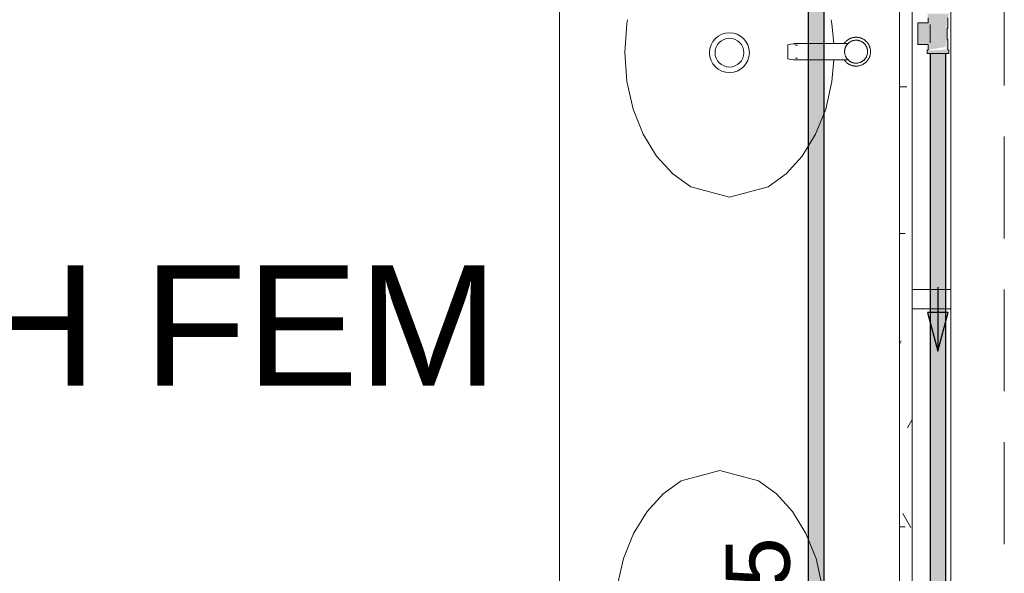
# Model space of a CAD drawing. Header units: millimetres. Extents: x 567 to 934, y -1 to 364.
# Tile 714 of 1056: x 785.32 to 788.39, y 107.8 to 109.53. Entities that reach past the tile are written whole.
import ezdxf

# ---------------------------------------------------------------- set-up
doc = ezdxf.new("R2010")
doc.units = ezdxf.units.MM
doc.header["$MEASUREMENT"] = 0
doc.linetypes.add('HIDDEN2', pattern=[0.47625, 0.3175, -0.15875])
doc.linetypes.add('NULL', pattern=[0])
for name, color, linetype, lineweight in [('A-AREA-IDEN', 7, 'Continuous', 9), ('A-GENM', 7, 'Continuous', 13), ('A-GLAZ', 7, 'Continuous', 13), ('A-GLAZ-SILL', 7, 'Continuous', 13), ('AF-Condutos', 140, 'Continuous', 25), ('AF-Peça de utilização', 152, 'Continuous', 18), ('AF-Sentido conduto', 140, 'Continuous', 30), ('AF-Textos conduto', 7, 'Continuous', 9), ('DI-Detalhes', 1, 'HIDDEN2', 9), ('Metais - Celite', 7, 'Continuous', 13), ('Peças hidrossanitárias', 7, 'Continuous', 13)]:
    doc.layers.add(name, color=color, linetype=linetype, lineweight=lineweight)
doc.styles.add('Arial', font='arial.ttf')

msp = doc.modelspace()

# ---------------------------------------------------------------- hatches: boundary and pattern name
at = {"layer": 'AF-Condutos', "linetype": 'Continuous'}
for points in [[(787.824, 105.2502), (787.824, 110.0987), (787.7745, 110.0987), (787.7745, 105.2502)], [(788.1545, 107.7668), (788.1765, 107.7668), (788.1866, 109.4233), (788.1545, 109.4233)], [(788.204, 109.4233), (788.1866, 109.4233), (788.1765, 107.7668), (788.204, 107.7668)]]:
    msp.add_hatch(color=151, dxfattribs=at).paths.add_polyline_path(points)
at = {"layer": 'AF-Peça de utilização', "linetype": 'Continuous'}
msp.add_hatch(color=161, dxfattribs=at).paths.add_polyline_path([(788.2132, 109.4233), (788.2103, 109.4355), (788.2103, 109.4668), (788.2085, 109.4689), (788.2085, 109.5011), (788.2103, 109.5033), (788.2103, 109.5345), (788.2132, 109.5468), (788.204, 109.5468), (788.2055, 109.5033), (788.203, 109.5011), (788.2057, 109.5268), (788.2033, 109.5468), (788.1468, 109.5468), (788.1485, 109.5191), (788.1168, 109.5191), (788.1168, 109.4521), (788.1514, 109.4536), (788.1531, 109.4355), (788.2023, 109.4433), (788.2055, 109.4668), (788.2057, 109.4355), (788.1545, 109.4322), (788.1514, 109.4536), (788.1168, 109.4521), (788.1485, 109.4516), (788.1456, 109.4233)])

# ---------------------------------------------------------------- linework, layer by layer
at = {"layer": 'A-GENM', "color": 8, "lineweight": 5}
for p, q in [((786.999, 110.3027), (786.999, 106.796)), ((788.059, 109.7217), (788.059, 105.2535))]:
    msp.add_line(p, q, dxfattribs=at)
at = {"layer": 'A-GENM', "color": 8, "linetype": 'Continuous', "lineweight": 5}
for p, q in [((788.059, 109.3192), (788.0818, 109.3192)), ((788.059, 108.862), (788.0774, 108.862)), ((788.0649, 108.5279), (788.059, 108.5176)), ((788.099, 108.2821), (788.0842, 108.2564)), ((788.0948, 107.9455), (788.0697, 107.9891)), ((788.059, 107.9476), (788.0774, 107.9476))]:
    msp.add_line(p, q, dxfattribs=at)
at = {"layer": 'A-GENM', "color": 8, "lineweight": 5}
for points in [[(787.529, 108.9751), (787.4082, 109.0075), (787.3521, 109.0477), (787.302, 109.1029), (787.2602, 109.1712), (787.2289, 109.25), (787.2094, 109.3362), (787.2028, 109.426), (787.2094, 109.5159), (787.2114, 109.5285)], [(787.8466, 109.5285), (787.8486, 109.5159), (787.8545, 109.4542)], [(787.8548, 109.4039), (787.8486, 109.3362), (787.8291, 109.25), (787.7977, 109.1712), (787.756, 109.1029), (787.7059, 109.0477), (787.6498, 109.0075), (787.529, 108.9751)], [(787.499, 107.2218), (787.3782, 107.2542), (787.3221, 107.2944), (787.272, 107.3496), (787.2302, 107.4179), (787.1989, 107.4967), (787.1794, 107.5828), (787.1728, 107.6727), (787.1794, 107.7625), (787.1989, 107.8486), (787.2302, 107.9274), (787.272, 107.9958), (787.3221, 108.051), (787.3782, 108.0912), (787.499, 108.1236)], [(787.499, 108.1236), (787.6198, 108.0912), (787.6759, 108.051), (787.726, 107.9958), (787.7677, 107.9274), (787.7991, 107.8486), (787.8186, 107.7625), (787.8245, 107.7003)]]:
    msp.add_lwpolyline(points, dxfattribs=at)
at = {"layer": 'A-GLAZ', "color": 8, "lineweight": 5}
for p, q in [((788.219, 109.7127), (788.219, 105.5727)), ((788.099, 108.6877), (788.099, 108.6277)), ((788.219, 108.6877), (788.099, 108.6877)), ((788.099, 108.6277), (788.219, 108.6277))]:
    msp.add_line(p, q, dxfattribs=at)
at = {"layer": 'A-GLAZ-SILL', "color": 8, "lineweight": 5}
for p, q in [((788.099, 108.6877), (788.099, 109.6427)), ((788.099, 107.6727), (788.099, 108.6277))]:
    msp.add_line(p, q, dxfattribs=at)
at = {"layer": 'AF-Condutos'}
for p, q in [((787.7745, 110.0987), (787.7745, 105.2502)), ((787.824, 105.2502), (787.824, 110.0987)), ((788.1545, 109.4233), (788.1545, 107.7668)), ((788.204, 107.7668), (788.204, 109.4233))]:
    msp.add_line(p, q, dxfattribs=at)
at = {"layer": 'AF-Peça de utilização'}
for p, q in [((788.1485, 109.5345), (788.1485, 109.5191)), ((788.2103, 109.5033), (788.2103, 109.5345)), ((788.1485, 109.5191), (788.1168, 109.5191)), ((788.1168, 109.5191), (788.1168, 109.5179)), ((788.1168, 109.5179), (788.1168, 109.5145)), ((788.1168, 109.5145), (788.1168, 109.5091)), ((788.1168, 109.5091), (788.1168, 109.5021)), ((788.1168, 109.5021), (788.1168, 109.4938)), ((788.1168, 109.4938), (788.1168, 109.485)), ((788.1547, 109.5082), (788.1547, 109.5136)), ((788.1547, 109.5136), (788.1547, 109.5033)), ((788.1547, 109.5013), (788.1547, 109.5082)), ((788.1547, 109.5033), (788.1547, 109.5022)), ((788.1547, 109.5022), (788.1547, 109.5011)), ((788.1547, 109.4934), (788.1547, 109.5013)), ((788.1547, 109.5011), (788.1547, 109.4689)), ((788.1547, 109.485), (788.1547, 109.4934)), ((788.2085, 109.5011), (788.2103, 109.5033)), ((788.2085, 109.4689), (788.2085, 109.5011)), ((788.1168, 109.485), (788.1168, 109.4762)), ((788.1168, 109.4762), (788.1168, 109.468)), ((788.1168, 109.468), (788.1168, 109.4609)), ((788.1168, 109.4609), (788.1168, 109.4555)), ((788.1547, 109.4766), (788.1547, 109.485)), ((788.1547, 109.4688), (788.1547, 109.4766)), ((788.1547, 109.4689), (788.1547, 109.4679)), ((788.1547, 109.4619), (788.1547, 109.4688)), ((788.1547, 109.4679), (788.1547, 109.4668)), ((788.1547, 109.4668), (788.1547, 109.4564)), ((788.1547, 109.4564), (788.1547, 109.4619)), ((788.2103, 109.4668), (788.2085, 109.4689)), ((788.2103, 109.4355), (788.2103, 109.4668)), ((788.1168, 109.4555), (788.1168, 109.4521)), ((788.1168, 109.4521), (788.1168, 109.4509)), ((788.1168, 109.4509), (788.1485, 109.4509)), ((788.1485, 109.4355), (788.1456, 109.4322)), ((788.1456, 109.4322), (788.1456, 109.4233)), ((788.1485, 109.4509), (788.1485, 109.4355)), ((788.2132, 109.4322), (788.2103, 109.4355)), ((788.2132, 109.4233), (788.2132, 109.4322)), ((788.1456, 109.4233), (788.1468, 109.4233)), ((788.1468, 109.4233), (788.1501, 109.4233)), ((788.1501, 109.4233), (788.1545, 109.4233)), ((788.1545, 109.4233), (788.1555, 109.4233)), ((788.1555, 109.4233), (788.1625, 109.4233)), ((788.1625, 109.4233), (788.1707, 109.4233)), ((788.1707, 109.4233), (788.1794, 109.4233)), ((788.1794, 109.4233), (788.1881, 109.4233)), ((788.1881, 109.4233), (788.1963, 109.4233)), ((788.1963, 109.4233), (788.2033, 109.4233)), ((788.2033, 109.4233), (788.204, 109.4233)), ((788.204, 109.4233), (788.2087, 109.4233)), ((788.2087, 109.4233), (788.212, 109.4233)), ((788.212, 109.4233), (788.2132, 109.4233))]:
    msp.add_line(p, q, dxfattribs=at)
at = {"layer": 'AF-Sentido conduto'}
for p, q in [((788.2113, 108.6158), (788.1466, 108.6158)), ((788.1466, 108.6158), (788.179, 108.495)), ((788.179, 108.495), (788.2113, 108.6158))]:
    msp.add_line(p, q, dxfattribs=at)
msp.add_lwpolyline([(788.179, 108.695), (788.179, 108.495)], dxfattribs=at)
at = {"layer": 'DI-Detalhes'}
msp.add_lwpolyline([(781.1323, 112.4979), (788.3862, 112.4979), (788.3862, 104.6554), (781.1323, 104.6554), (781.1323, 112.4979)], dxfattribs=at)
at = {"layer": 'Metais - Celite', "color": 8, "lineweight": 5}
for p, q in [((787.893, 109.4614), (787.8917, 109.4601)), ((787.8943, 109.4626), (787.893, 109.4614)), ((787.8957, 109.4638), (787.8943, 109.4626)), ((787.8971, 109.4649), (787.8957, 109.4638)), ((787.8986, 109.4659), (787.8971, 109.4649)), ((787.9001, 109.4669), (787.8986, 109.4659)), ((787.9016, 109.4678), (787.9001, 109.4669)), ((787.9032, 109.4687), (787.9016, 109.4678)), ((787.9048, 109.4695), (787.9032, 109.4687)), ((787.9065, 109.4702), (787.9048, 109.4695)), ((787.9075, 109.4605), (787.9062, 109.4599)), ((787.9081, 109.4709), (787.9065, 109.4702)), ((787.9087, 109.4612), (787.9075, 109.4605)), ((787.9098, 109.4715), (787.9081, 109.4709)), ((787.91, 109.4618), (787.9087, 109.4612)), ((787.9116, 109.472), (787.9098, 109.4715)), ((787.9114, 109.4623), (787.91, 109.4618)), ((787.9127, 109.4628), (787.9114, 109.4623)), ((787.9133, 109.4725), (787.9116, 109.472)), ((787.9141, 109.4632), (787.9127, 109.4628)), ((787.9151, 109.4729), (787.9133, 109.4725)), ((787.9155, 109.4636), (787.9141, 109.4632)), ((787.9168, 109.4732), (787.9151, 109.4729)), ((787.9169, 109.4639), (787.9155, 109.4636)), ((787.9186, 109.4735), (787.9168, 109.4732)), ((787.9183, 109.4641), (787.9169, 109.4639)), ((787.9197, 109.4643), (787.9183, 109.4641)), ((787.9204, 109.4736), (787.9186, 109.4735)), ((787.9211, 109.4645), (787.9197, 109.4643)), ((787.9222, 109.4737), (787.9204, 109.4736)), ((787.9226, 109.4646), (787.9211, 109.4645)), ((787.924, 109.4738), (787.9222, 109.4737)), ((787.924, 109.4646), (787.9226, 109.4646)), ((787.925, 109.4738), (787.924, 109.4738)), ((787.9248, 109.4646), (787.924, 109.4646)), ((787.9262, 109.4645), (787.9248, 109.4646)), ((787.9268, 109.4737), (787.925, 109.4738)), ((787.9276, 109.4644), (787.9262, 109.4645)), ((787.9286, 109.4735), (787.9268, 109.4737)), ((787.9291, 109.4642), (787.9276, 109.4644)), ((787.9303, 109.4733), (787.9286, 109.4735)), ((787.9305, 109.464), (787.9291, 109.4642)), ((787.9321, 109.473), (787.9303, 109.4733)), ((787.9319, 109.4637), (787.9305, 109.464)), ((787.9333, 109.4634), (787.9319, 109.4637)), ((787.9339, 109.4727), (787.9321, 109.473)), ((787.9346, 109.463), (787.9333, 109.4634)), ((787.9356, 109.4722), (787.9339, 109.4727)), ((787.936, 109.4625), (787.9346, 109.463)), ((787.9374, 109.4717), (787.9356, 109.4722)), ((787.9373, 109.462), (787.936, 109.4625)), ((787.9387, 109.4615), (787.9373, 109.462)), ((787.9391, 109.4712), (787.9374, 109.4717)), ((787.9399, 109.4608), (787.9387, 109.4615)), ((787.9408, 109.4705), (787.9391, 109.4712)), ((787.9412, 109.4602), (787.9399, 109.4608)), ((787.9424, 109.4698), (787.9408, 109.4705)), ((787.944, 109.4691), (787.9424, 109.4698)), ((787.9456, 109.4682), (787.944, 109.4691)), ((787.9472, 109.4673), (787.9456, 109.4682)), ((787.9487, 109.4664), (787.9472, 109.4673)), ((787.9502, 109.4654), (787.9487, 109.4664)), ((787.9516, 109.4643), (787.9502, 109.4654)), ((787.953, 109.4631), (787.9516, 109.4643)), ((787.9544, 109.462), (787.953, 109.4631)), ((787.9557, 109.4607), (787.9544, 109.462)), ((787.9569, 109.4594), (787.9557, 109.4607)), ((787.719, 109.4526), (787.7107, 109.4506)), ((787.7107, 109.4506), (787.7107, 109.4288)), ((787.7278, 109.4537), (787.719, 109.4526)), ((787.736, 109.4537), (787.7278, 109.4537)), ((787.9006, 109.4538), (787.732, 109.4538)), ((787.7411, 109.4488), (787.7346, 109.4488)), ((787.8871, 109.4546), (787.8861, 109.4531)), ((787.8882, 109.456), (787.8871, 109.4546)), ((787.8893, 109.4574), (787.8882, 109.456)), ((787.8883, 109.432), (787.8882, 109.4306)), ((787.8882, 109.4306), (787.8882, 109.4292)), ((787.8885, 109.4334), (787.8883, 109.432)), ((787.8887, 109.4349), (787.8885, 109.4334)), ((787.889, 109.4363), (787.8887, 109.4349)), ((787.8893, 109.4377), (787.889, 109.4363)), ((787.8905, 109.4588), (787.8893, 109.4574)), ((787.8897, 109.439), (787.8893, 109.4377)), ((787.8901, 109.4404), (787.8897, 109.439)), ((787.8906, 109.4418), (787.8901, 109.4404)), ((787.8917, 109.4601), (787.8905, 109.4588)), ((787.8912, 109.4431), (787.8906, 109.4418)), ((787.8918, 109.4444), (787.8912, 109.4431)), ((787.8924, 109.4457), (787.8918, 109.4444)), ((787.8931, 109.4469), (787.8924, 109.4457)), ((787.8939, 109.4481), (787.8931, 109.4469)), ((787.8947, 109.4493), (787.8939, 109.4481)), ((787.8955, 109.4505), (787.8947, 109.4493)), ((787.8964, 109.4516), (787.8955, 109.4505)), ((787.8973, 109.4527), (787.8964, 109.4516)), ((787.8983, 109.4537), (787.8973, 109.4527)), ((787.8993, 109.4547), (787.8983, 109.4537)), ((787.9004, 109.4557), (787.8993, 109.4547)), ((787.9015, 109.4566), (787.9004, 109.4557)), ((787.9026, 109.4575), (787.9015, 109.4566)), ((787.9038, 109.4583), (787.9026, 109.4575)), ((787.905, 109.4591), (787.9038, 109.4583)), ((787.9062, 109.4599), (787.905, 109.4591)), ((787.9425, 109.4595), (787.9412, 109.4602)), ((787.9437, 109.4587), (787.9425, 109.4595)), ((787.9449, 109.4579), (787.9437, 109.4587)), ((787.946, 109.457), (787.9449, 109.4579)), ((787.9471, 109.4561), (787.946, 109.457)), ((787.9482, 109.4552), (787.9471, 109.4561)), ((787.9492, 109.4542), (787.9482, 109.4552)), ((787.9502, 109.4532), (787.9492, 109.4542)), ((787.9512, 109.4521), (787.9502, 109.4532)), ((787.9521, 109.451), (787.9512, 109.4521)), ((787.953, 109.4499), (787.9521, 109.451)), ((787.9538, 109.4487), (787.953, 109.4499)), ((787.9545, 109.4475), (787.9538, 109.4487)), ((787.9553, 109.4462), (787.9545, 109.4475)), ((787.9559, 109.445), (787.9553, 109.4462)), ((787.9566, 109.4437), (787.9559, 109.445)), ((787.9571, 109.4424), (787.9566, 109.4437)), ((787.9581, 109.4581), (787.9569, 109.4594)), ((787.9577, 109.441), (787.9571, 109.4424)), ((787.9581, 109.4397), (787.9577, 109.441)), ((787.9593, 109.4567), (787.9581, 109.4581)), ((787.9585, 109.4383), (787.9581, 109.4397)), ((787.9589, 109.4369), (787.9585, 109.4383)), ((787.9592, 109.4355), (787.9589, 109.4369)), ((787.9594, 109.4341), (787.9592, 109.4355)), ((787.9604, 109.4553), (787.9593, 109.4567)), ((787.9596, 109.4327), (787.9594, 109.4341)), ((787.9597, 109.4313), (787.9596, 109.4327)), ((787.9598, 109.4298), (787.9597, 109.4313)), ((787.9598, 109.4284), (787.9598, 109.4298)), ((787.9614, 109.4538), (787.9604, 109.4553)), ((787.9624, 109.4523), (787.9614, 109.4538)), ((787.9633, 109.4507), (787.9624, 109.4523)), ((787.9641, 109.4491), (787.9633, 109.4507)), ((787.9649, 109.4475), (787.9641, 109.4491)), ((787.9656, 109.4458), (787.9649, 109.4475)), ((787.9663, 109.4442), (787.9656, 109.4458)), ((787.9669, 109.4425), (787.9663, 109.4442)), ((787.9674, 109.4407), (787.9669, 109.4425)), ((787.9678, 109.439), (787.9674, 109.4407)), ((787.9682, 109.4372), (787.9678, 109.439)), ((787.9685, 109.4355), (787.9682, 109.4372)), ((787.9687, 109.4337), (787.9685, 109.4355)), ((787.9689, 109.4319), (787.9687, 109.4337)), ((787.969, 109.4301), (787.9689, 109.4319)), ((787.969, 109.4283), (787.969, 109.4301)), ((787.7107, 109.4288), (787.7107, 109.407)), ((787.7107, 109.407), (787.719, 109.4049)), ((787.719, 109.4049), (787.7278, 109.4039)), ((787.7278, 109.4039), (787.736, 109.4039)), ((787.732, 109.4038), (787.9012, 109.4038)), ((787.7346, 109.4088), (787.7411, 109.4088)), ((787.8866, 109.4038), (787.8876, 109.4023)), ((787.8876, 109.4023), (787.8887, 109.4009)), ((787.8882, 109.4292), (787.8882, 109.4277)), ((787.8882, 109.4277), (787.8883, 109.4263)), ((787.8883, 109.4263), (787.8884, 109.4249)), ((787.8884, 109.4249), (787.8886, 109.4234)), ((787.8886, 109.4234), (787.8888, 109.422)), ((787.8887, 109.4009), (787.8898, 109.3995)), ((787.8888, 109.422), (787.8891, 109.4206)), ((787.8891, 109.4206), (787.8895, 109.4192)), ((787.8895, 109.4192), (787.8899, 109.4179)), ((787.8898, 109.3995), (787.891, 109.3981)), ((787.8899, 109.4179), (787.8903, 109.4165)), ((787.8903, 109.4165), (787.8909, 109.4152)), ((787.8909, 109.4152), (787.8914, 109.4139)), ((787.8914, 109.4139), (787.892, 109.4126)), ((787.892, 109.4126), (787.8927, 109.4113)), ((787.8927, 109.4113), (787.8934, 109.4101)), ((787.8934, 109.4101), (787.8942, 109.4089)), ((787.8942, 109.4089), (787.895, 109.4077)), ((787.895, 109.4077), (787.8959, 109.4066)), ((787.8959, 109.4066), (787.8968, 109.4054)), ((787.8968, 109.4054), (787.8978, 109.4044)), ((787.8978, 109.4044), (787.8988, 109.4033)), ((787.8988, 109.4033), (787.8998, 109.4024)), ((787.8998, 109.4024), (787.9009, 109.4014)), ((787.9009, 109.4014), (787.902, 109.4005)), ((787.902, 109.4005), (787.9031, 109.3997)), ((787.9031, 109.3997), (787.9043, 109.3988)), ((787.943, 109.3984), (787.9442, 109.3992)), ((787.9442, 109.3992), (787.9454, 109.4)), ((787.9454, 109.4), (787.9465, 109.4009)), ((787.9465, 109.4009), (787.9476, 109.4018)), ((787.9476, 109.4018), (787.9487, 109.4028)), ((787.9487, 109.4028), (787.9497, 109.4038)), ((787.9497, 109.4038), (787.9507, 109.4049)), ((787.9507, 109.4049), (787.9516, 109.406)), ((787.9516, 109.406), (787.9525, 109.4071)), ((787.9525, 109.4071), (787.9533, 109.4082)), ((787.9533, 109.4082), (787.9541, 109.4094)), ((787.9541, 109.4094), (787.9549, 109.4106)), ((787.9549, 109.4106), (787.9556, 109.4119)), ((787.9556, 109.4119), (787.9562, 109.4132)), ((787.9562, 109.4132), (787.9568, 109.4145)), ((787.9568, 109.4145), (787.9574, 109.4158)), ((787.9574, 109.4158), (787.9579, 109.4171)), ((787.9575, 109.3987), (787.9587, 109.4001)), ((787.9579, 109.4171), (787.9583, 109.4185)), ((787.9583, 109.4185), (787.9587, 109.4199)), ((787.9587, 109.4199), (787.959, 109.4213)), ((787.9587, 109.4001), (787.9598, 109.4015)), ((787.959, 109.4213), (787.9593, 109.4227)), ((787.9593, 109.4227), (787.9595, 109.4241)), ((787.9595, 109.4241), (787.9597, 109.4255)), ((787.9597, 109.4255), (787.9598, 109.427)), ((787.9598, 109.427), (787.9598, 109.4284)), ((787.9598, 109.4015), (787.9609, 109.403)), ((787.9609, 109.403), (787.9619, 109.4045)), ((787.9619, 109.4045), (787.9628, 109.406)), ((787.9628, 109.406), (787.9637, 109.4076)), ((787.9637, 109.4076), (787.9645, 109.4092)), ((787.9645, 109.4092), (787.9653, 109.4108)), ((787.9653, 109.4108), (787.9659, 109.4125)), ((787.9659, 109.4125), (787.9666, 109.4142)), ((787.9666, 109.4142), (787.9671, 109.4159)), ((787.9671, 109.4159), (787.9676, 109.4176)), ((787.9676, 109.4176), (787.968, 109.4194)), ((787.968, 109.4194), (787.9683, 109.4211)), ((787.9683, 109.4211), (787.9686, 109.4229)), ((787.9686, 109.4229), (787.9688, 109.4247)), ((787.9688, 109.4247), (787.9689, 109.4265)), ((787.9689, 109.4265), (787.969, 109.4283)), ((787.891, 109.3981), (787.8923, 109.3968)), ((787.8923, 109.3968), (787.8936, 109.3956)), ((787.8936, 109.3956), (787.895, 109.3944)), ((787.895, 109.3944), (787.8963, 109.3933)), ((787.8963, 109.3933), (787.8978, 109.3922)), ((787.8978, 109.3922), (787.8993, 109.3912)), ((787.8993, 109.3912), (787.9008, 109.3902)), ((787.9008, 109.3902), (787.9024, 109.3893)), ((787.9024, 109.3893), (787.904, 109.3885)), ((787.904, 109.3885), (787.9056, 109.3877)), ((787.9043, 109.3988), (787.9055, 109.3981)), ((787.9055, 109.3981), (787.9068, 109.3974)), ((787.9056, 109.3877), (787.9072, 109.387)), ((787.9068, 109.3974), (787.908, 109.3967)), ((787.9072, 109.387), (787.9089, 109.3864)), ((787.908, 109.3967), (787.9093, 109.3961)), ((787.9089, 109.3864), (787.9106, 109.3858)), ((787.9093, 109.3961), (787.9107, 109.3955)), ((787.9106, 109.3858), (787.9124, 109.3853)), ((787.9107, 109.3955), (787.912, 109.395)), ((787.912, 109.395), (787.9134, 109.3946)), ((787.9124, 109.3853), (787.9141, 109.3849)), ((787.9134, 109.3946), (787.9147, 109.3942)), ((787.9141, 109.3849), (787.9159, 109.3845)), ((787.9147, 109.3942), (787.9161, 109.3938)), ((787.9159, 109.3845), (787.9176, 109.3842)), ((787.9161, 109.3938), (787.9175, 109.3935)), ((787.9175, 109.3935), (787.9189, 109.3933)), ((787.9176, 109.3842), (787.9194, 109.384)), ((787.9189, 109.3933), (787.9204, 109.3931)), ((787.9194, 109.384), (787.9212, 109.3839)), ((787.9204, 109.3931), (787.9218, 109.393)), ((787.9212, 109.3839), (787.923, 109.3838)), ((787.9218, 109.393), (787.9232, 109.393)), ((787.923, 109.3838), (787.924, 109.3838)), ((787.9232, 109.393), (787.924, 109.393)), ((787.924, 109.393), (787.9254, 109.393)), ((787.924, 109.3838), (787.9258, 109.3838)), ((787.9254, 109.393), (787.9269, 109.3931)), ((787.9258, 109.3838), (787.9276, 109.3839)), ((787.9269, 109.3931), (787.9283, 109.3932)), ((787.9276, 109.3839), (787.9294, 109.3841)), ((787.9283, 109.3932), (787.9297, 109.3934)), ((787.9294, 109.3841), (787.9312, 109.3843)), ((787.9297, 109.3934), (787.9311, 109.3937)), ((787.9311, 109.3937), (787.9325, 109.394)), ((787.9312, 109.3843), (787.9329, 109.3847)), ((787.9325, 109.394), (787.9339, 109.3943)), ((787.9329, 109.3847), (787.9347, 109.3851)), ((787.9339, 109.3943), (787.9353, 109.3948)), ((787.9347, 109.3851), (787.9364, 109.3855)), ((787.9353, 109.3948), (787.9366, 109.3952)), ((787.9364, 109.3855), (787.9382, 109.3861)), ((787.9366, 109.3952), (787.9379, 109.3958)), ((787.9379, 109.3958), (787.9393, 109.3964)), ((787.9382, 109.3861), (787.9398, 109.3867)), ((787.9393, 109.3964), (787.9405, 109.397)), ((787.9398, 109.3867), (787.9415, 109.3873)), ((787.9405, 109.397), (787.9418, 109.3977)), ((787.9415, 109.3873), (787.9432, 109.3881)), ((787.9418, 109.3977), (787.943, 109.3984)), ((787.9432, 109.3881), (787.9448, 109.3889)), ((787.9448, 109.3889), (787.9464, 109.3897)), ((787.9464, 109.3897), (787.9479, 109.3906)), ((787.9479, 109.3906), (787.9494, 109.3916)), ((787.9494, 109.3916), (787.9509, 109.3927)), ((787.9509, 109.3927), (787.9523, 109.3938)), ((787.9523, 109.3938), (787.9537, 109.3949)), ((787.9537, 109.3949), (787.955, 109.3962)), ((787.955, 109.3962), (787.9563, 109.3974)), ((787.9563, 109.3974), (787.9575, 109.3987))]:
    msp.add_line(p, q, dxfattribs=at)
for radius, start, end in [(0.045, 121.499, 131.1537), (0.045, 90, 97.227), (0.0358, 90, 95.0184), (0.045, 84.0978, 90), (0.0358, 82.8453, 90), (0.045, 47.4436, 60.7005), (0.0358, 126.9939, 148.3523), (0.0358, 38.9543, 52.1332), (0.045, 11.2838, 21.3214), (0.0358, 218.9543, 232.1332), (0.0358, 306.9939, 328.3523), (0.045, 335.3631, 348.6584), (0.045, 227.4436, 240.7005), (0.045, 264.0978, 270), (0.0358, 262.8453, 270), (0.0358, 270, 275.0184), (0.045, 270, 277.227), (0.045, 301.499, 311.1537)]:
    msp.add_arc((787.924, 109.4288), radius, start, end, dxfattribs=at)
at = {"layer": 'Peças hidrossanitárias', "color": 8, "lineweight": 5}
for radius in [0.0621, 0.045]:
    msp.add_circle((787.529, 109.4257), radius, dxfattribs=at)

# ---------------------------------------------------------------- texts
at = {"layer": 'A-AREA-IDEN', "color": 8, "linetype": 'NULL', "lineweight": 5, "insert": (784.1016, 108.3878), "char_height": 0.375, "width": 5.415206, "attachment_point": 7, "line_spacing_factor": 0.9, "style": 'Arial'}
msp.add_mtext('BANH FEM', dxfattribs=at)
at = {"layer": 'AF-Textos conduto', "linetype": 'NULL', "insert": (787.7224, 107.6745), "char_height": 0.2, "width": 0.962805, "attachment_point": 8, "rotation": 90.0002, "line_spacing_factor": 0.6, "style": 'Arial'}
msp.add_mtext('ø25', dxfattribs=at)

doc.saveas('drawing.dxf')
